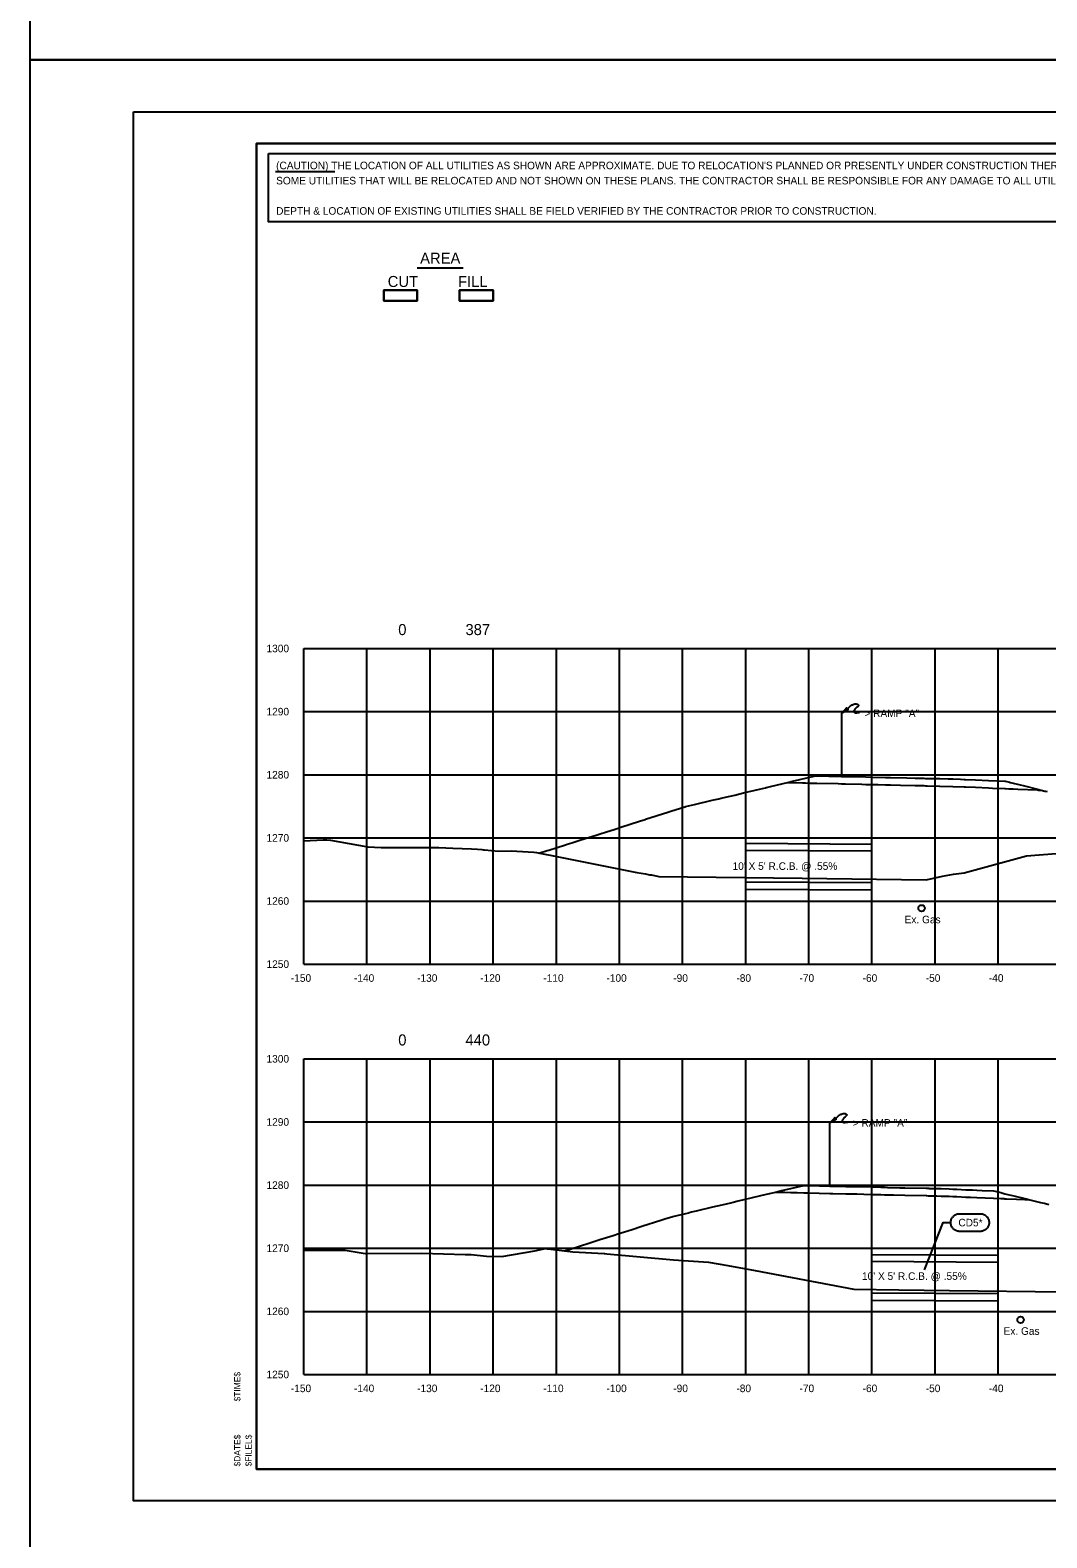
# Model space of a CAD drawing. Extents: x 2148105 to 2149976, y 144169 to 149705.
# Drawn here: x 2148219.9 to 2148381, y 148271 to 148509.9 of the extents above; entities that cross this region are included whole.
import ezdxf

# ---------------------------------------------------------------- set-up
doc = ezdxf.new("R2010")
doc.units = 0
for name, color, linetype in [('Ph1-PR-Ramp SF3 Rev-Curb', 7, 'Continuous'), ('PH1a-2-RampC', 7, 'Continuous'), ('PH1a-PR-Drives', 7, 'Continuous'), ('PH1a-PR-ServRd', 7, 'Continuous'), ('PR-AttenuatorPad', 7, 'Continuous'), ('PR_Align_PC', 7, 'Continuous'), ('PR_Align_Ramp_E', 7, 'Continuous'), ('PR_Align_Ramp_J', 7, 'Continuous'), ('PR_Storm_Conc_Box_PH1B', 7, 'Continuous'), ('PR_Storm_Conc_Pipe', 7, 'Continuous'), ('PR_Storm_Conc_Pipe_PH1B', 7, 'Continuous'), ('PR_Storm_Inlet_CICI_PH1B', 7, 'Continuous'), ('PR_Storm_Junction_Box_PH1A', 7, 'Continuous'), ('PR_Storm_MH', 7, 'Continuous'), ('PR_Storm_MH_PH1B', 7, 'Continuous'), ('PR_Storm_Standard_Median_Drain_PH1B', 7, 'Continuous'), ('PR_Storm_Txt_PH1B', 7, 'Continuous'), ('TopCut', 7, 'Continuous'), ('TOPO_BRIDGE_Pier Cap', 7, 'Continuous')]:
    doc.layers.add(name, color=color, linetype=linetype)

msp = doc.modelspace()

# ---------------------------------------------------------------- linework, layer by layer
at = {"layer": 'Ph1-PR-Ramp SF3 Rev-Curb'}
for points in [[(2148333.32, 148381.05), (2148353.32, 148380.93)], [(2148333.32, 148379.97), (2148353.32, 148379.85)], [(2148333.32, 148374.97), (2148353.32, 148374.85)], [(2148333.32, 148373.8), (2148353.32, 148373.68)], [(2148353.32, 148315.93), (2148373.32, 148315.8)], [(2148353.32, 148314.85), (2148373.32, 148314.72)], [(2148353.32, 148309.85), (2148373.32, 148309.72)], [(2148353.32, 148308.68), (2148373.32, 148308.55)]]:
    msp.add_lwpolyline(points, dxfattribs=at)
at = {"layer": 'PH1a-2-RampC'}
msp.add_lwpolyline([(2148367.22, 148322.37), (2148370.49, 148322.37), (2148370.61, 148322.37), (2148370.73, 148322.35), (2148370.85, 148322.33), (2148370.97, 148322.29), (2148371.08, 148322.24), (2148371.19, 148322.19), (2148371.29, 148322.12), (2148371.39, 148322.05), (2148371.48, 148321.96), (2148371.56, 148321.87), (2148371.64, 148321.78), (2148371.7, 148321.67), (2148371.76, 148321.57), (2148371.8, 148321.45), (2148371.84, 148321.34), (2148371.87, 148321.22), (2148371.88, 148321.1), (2148371.89, 148320.97), (2148371.89, 148320.97), (2148371.88, 148320.85), (2148371.87, 148320.73), (2148371.84, 148320.61), (2148371.8, 148320.5), (2148371.76, 148320.38), (2148371.7, 148320.27), (2148371.64, 148320.17), (2148371.56, 148320.07), (2148371.48, 148319.98), (2148371.39, 148319.9), (2148371.29, 148319.83), (2148371.19, 148319.76), (2148371.08, 148319.71), (2148370.97, 148319.66), (2148370.85, 148319.62), (2148370.73, 148319.6), (2148370.61, 148319.58), (2148370.49, 148319.57), (2148367.22, 148319.57), (2148367.1, 148319.58), (2148366.98, 148319.6), (2148366.86, 148319.62), (2148366.74, 148319.66), (2148366.63, 148319.71), (2148366.52, 148319.76), (2148366.42, 148319.83), (2148366.32, 148319.9), (2148366.23, 148319.98), (2148366.15, 148320.07), (2148366.07, 148320.17), (2148366.01, 148320.27), (2148365.95, 148320.38), (2148365.9, 148320.5), (2148365.87, 148320.61), (2148365.84, 148320.73), (2148365.82, 148320.85), (2148365.82, 148320.97), (2148365.82, 148320.97), (2148365.82, 148321.1), (2148365.84, 148321.22), (2148365.87, 148321.34), (2148365.9, 148321.45), (2148365.95, 148321.57), (2148366.01, 148321.67), (2148366.07, 148321.78), (2148366.15, 148321.87), (2148366.23, 148321.96), (2148366.32, 148322.05), (2148366.42, 148322.12), (2148366.52, 148322.19), (2148366.63, 148322.24), (2148366.74, 148322.29), (2148366.86, 148322.33), (2148366.98, 148322.35), (2148367.1, 148322.37)], close=True, dxfattribs=at)
msp.add_lwpolyline([(2148361.64, 148313.47), (2148364.62, 148320.97), (2148365.82, 148320.97)], dxfattribs=at)
at = {"layer": 'PH1a-PR-ServRd'}
msp.add_lwpolyline([(2148570.82, 148281.91), (2148255.82, 148281.91), (2148255.82, 148491.91), (2148570.82, 148491.91)], close=True, dxfattribs=at)
at = {"layer": 'PR-AttenuatorPad'}
for p, q in [((2148348.53, 148391.65), (2148348.53, 148401.65)), ((2148346.68, 148326.76), (2148346.68, 148336.76))]:
    msp.add_line(p, q, dxfattribs=at)
for points in [[(2148348.53, 148401.65), (2148349.05, 148402.2), (2148349.31, 148402.51), (2148349.39, 148402.34), (2148349.54, 148402.22), (2148348.53, 148401.65)], [(2148349.54, 148402.46), (2148349.9, 148402.75), (2148350.06, 148402.88), (2148350.16, 148402.96), (2148350.26, 148403.01), (2148350.35, 148403.06), (2148350.47, 148403.1), (2148350.6, 148403.13), (2148350.7, 148403.13), (2148350.78, 148403.13), (2148350.86, 148403.13), (2148350.94, 148403.11), (2148350.99, 148403.1), (2148351.04, 148403.08), (2148351.08, 148403.05), (2148351.12, 148403.02), (2148351.16, 148402.98), (2148351.19, 148402.92), (2148351.18, 148402.86), (2148351.17, 148402.82), (2148351.12, 148402.75), (2148350.93, 148402.59), (2148350.75, 148402.43), (2148350.67, 148402.35), (2148350.6, 148402.28), (2148350.54, 148402.18), (2148350.5, 148402.12), (2148350.46, 148402.03), (2148350.46, 148401.96), (2148350.48, 148401.87), (2148350.52, 148401.8), (2148350.57, 148401.77), (2148350.63, 148401.75), (2148350.74, 148401.73), (2148350.87, 148401.74), (2148351.03, 148401.75), (2148351.36, 148401.79)], [(2148346.68, 148336.76), (2148347.19, 148337.31), (2148347.46, 148337.62), (2148347.54, 148337.45), (2148347.68, 148337.34), (2148346.68, 148336.76)], [(2148347.69, 148337.57), (2148348.04, 148337.87), (2148348.2, 148337.99), (2148348.3, 148338.07), (2148348.4, 148338.12), (2148348.5, 148338.17), (2148348.61, 148338.21), (2148348.75, 148338.24), (2148348.84, 148338.25), (2148348.93, 148338.25), (2148349.01, 148338.24), (2148349.08, 148338.23), (2148349.13, 148338.21), (2148349.19, 148338.19), (2148349.23, 148338.17), (2148349.27, 148338.13), (2148349.3, 148338.09), (2148349.33, 148338.03), (2148349.33, 148337.98), (2148349.32, 148337.94), (2148349.26, 148337.87), (2148349.08, 148337.71), (2148348.89, 148337.54), (2148348.81, 148337.47), (2148348.75, 148337.39), (2148348.69, 148337.3), (2148348.65, 148337.24), (2148348.61, 148337.15), (2148348.6, 148337.07), (2148348.63, 148336.99), (2148348.67, 148336.92), (2148348.72, 148336.88), (2148348.77, 148336.86), (2148348.88, 148336.84), (2148349.02, 148336.85), (2148349.17, 148336.87), (2148349.51, 148336.9)]]:
    msp.add_lwpolyline(points, dxfattribs=at)
at = {"layer": 'PR_Align_PC'}
msp.add_line((2148281.28, 148472.21), (2148288.56, 148472.21), dxfattribs=at)
for points in [[(2148275.98, 148468.66), (2148281.29, 148468.66), (2148281.29, 148466.97), (2148275.98, 148466.97)], [(2148275.98, 148468.66), (2148281.29, 148468.66), (2148281.29, 148466.97), (2148275.98, 148466.97)], [(2148287.98, 148468.66), (2148293.29, 148468.66), (2148293.29, 148466.97), (2148287.98, 148466.97)], [(2148287.98, 148468.66), (2148293.29, 148468.66), (2148293.29, 148466.97), (2148287.98, 148466.97)]]:
    msp.add_lwpolyline(points, close=True, dxfattribs=at)
at = {"layer": 'PR_Align_Ramp_E'}
for points in [[(2148219.95, 148745.16), (2148579.95, 148745.16), (2148579.95, 148505.16), (2148219.95, 148505.16)], [(2148219.95, 148505.16), (2148579.95, 148505.16), (2148579.95, 148265.16), (2148219.95, 148265.16)]]:
    msp.add_lwpolyline(points, close=True, dxfattribs=at)
at = {"layer": 'PR_Align_Ramp_J'}
msp.add_lwpolyline([(2148236.32, 148496.91), (2148576.32, 148496.91), (2148576.32, 148276.91), (2148236.32, 148276.91)], close=True, dxfattribs=at)
at = {"layer": 'PR_Storm_Conc_Box_PH1B'}
for p, q in [((2148263.32, 148411.91), (2148563.32, 148411.91)), ((2148263.32, 148361.91), (2148263.32, 148411.91)), ((2148273.32, 148361.91), (2148273.32, 148411.91)), ((2148283.32, 148361.91), (2148283.32, 148411.91)), ((2148293.32, 148361.91), (2148293.32, 148411.91)), ((2148303.32, 148361.91), (2148303.32, 148411.91)), ((2148313.32, 148361.91), (2148313.32, 148411.91)), ((2148323.32, 148361.91), (2148323.32, 148411.91)), ((2148333.32, 148361.91), (2148333.32, 148411.91)), ((2148343.32, 148361.91), (2148343.32, 148411.91)), ((2148353.32, 148361.91), (2148353.32, 148411.91)), ((2148363.32, 148361.91), (2148363.32, 148411.91)), ((2148373.32, 148361.91), (2148373.32, 148411.91)), ((2148263.32, 148401.91), (2148563.32, 148401.91)), ((2148263.32, 148391.91), (2148563.32, 148391.91)), ((2148263.32, 148381.91), (2148563.32, 148381.91)), ((2148263.32, 148371.91), (2148563.32, 148371.91)), ((2148263.32, 148361.91), (2148563.32, 148361.91)), ((2148263.32, 148346.91), (2148563.32, 148346.91)), ((2148263.32, 148296.91), (2148263.32, 148346.91)), ((2148273.32, 148296.91), (2148273.32, 148346.91)), ((2148283.32, 148296.91), (2148283.32, 148346.91)), ((2148293.32, 148296.91), (2148293.32, 148346.91)), ((2148303.32, 148296.91), (2148303.32, 148346.91)), ((2148313.32, 148296.91), (2148313.32, 148346.91)), ((2148323.32, 148296.91), (2148323.32, 148346.91)), ((2148333.32, 148296.91), (2148333.32, 148346.91)), ((2148343.32, 148296.91), (2148343.32, 148346.91)), ((2148353.32, 148296.91), (2148353.32, 148346.91)), ((2148363.32, 148296.91), (2148363.32, 148346.91)), ((2148373.32, 148296.91), (2148373.32, 148346.91)), ((2148263.32, 148336.91), (2148563.32, 148336.91)), ((2148263.32, 148326.91), (2148563.32, 148326.91)), ((2148263.32, 148316.91), (2148563.32, 148316.91)), ((2148263.32, 148306.91), (2148563.32, 148306.91)), ((2148263.32, 148296.91), (2148563.32, 148296.91))]:
    msp.add_line(p, q, dxfattribs=at)
at = {"layer": 'PR_Storm_Conc_Pipe'}
for points in [[(2148300.56, 148379.47), (2148301.87, 148379.89), (2148302.15, 148379.98), (2148304.78, 148380.82), (2148305.05, 148380.9), (2148305.76, 148381.13), (2148307.19, 148381.58), (2148309.64, 148382.36), (2148310.43, 148382.61), (2148311.12, 148382.83), (2148312.62, 148383.31), (2148313.53, 148383.6), (2148316.51, 148384.55), (2148317.41, 148384.83), (2148317.45, 148384.84), (2148317.45, 148384.85), (2148320.99, 148385.97), (2148321.3, 148386.07), (2148321.47, 148386.12), (2148323.7, 148386.83), (2148323.78, 148386.85), (2148323.79, 148386.85), (2148323.8, 148386.86), (2148325.19, 148387.19), (2148328.03, 148387.86), (2148329.07, 148388.11), (2148329.44, 148388.2), (2148330.13, 148388.36), (2148331.58, 148388.7), (2148332.96, 148389.03), (2148335.51, 148389.64), (2148336.46, 148389.86), (2148336.54, 148389.88), (2148336.84, 148389.95), (2148337.44, 148390.09), (2148339.92, 148390.68), (2148340.23, 148390.68), (2148340.73, 148390.67), (2148342.33, 148390.63), (2148342.8, 148390.62), (2148343.54, 148390.6), (2148344.39, 148390.58), (2148344.54, 148390.58), (2148344.61, 148390.57), (2148347.95, 148390.5), (2148348.5, 148390.48), (2148348.53, 148390.48), (2148349.13, 148390.47), (2148351.72, 148390.41), (2148352.38, 148390.39), (2148354.32, 148390.35), (2148355.47, 148390.32), (2148355.84, 148390.31), (2148356.27, 148390.3), (2148357.83, 148390.27), (2148360.15, 148390.21), (2148361.54, 148390.18), (2148361.8, 148390.17), (2148362.09, 148390.17), (2148364.04, 148390.12), (2148364.06, 148390.12), (2148364.08, 148390.12), (2148366.13, 148390.07), (2148367.92, 148390), (2148368.07, 148389.99), (2148368.12, 148389.99), (2148368.13, 148389.99), (2148368.14, 148389.99), (2148369.74, 148389.92), (2148371.81, 148389.83), (2148372.44, 148389.8), (2148374.4, 148389.72), (2148374.47, 148389.72), (2148375.01, 148389.69), (2148375.23, 148389.68), (2148375.47, 148389.67), (2148375.69, 148389.66), (2148376.46, 148389.63), (2148379.58, 148389.5), (2148379.72, 148389.49), (2148380.16, 148389.47), (2148380.73, 148389.33), (2148380.81, 148389.31), (2148381.09, 148389.24)], [(2148304.6, 148316.49), (2148305.29, 148316.71), (2148305.33, 148316.72), (2148306.15, 148316.98), (2148306.49, 148317.09), (2148309.09, 148317.92), (2148310.21, 148318.27), (2148312.35, 148318.95), (2148312.62, 148319.03), (2148312.9, 148319.12), (2148315.35, 148319.9), (2148316.7, 148320.33), (2148318.2, 148320.81), (2148318.55, 148320.92), (2148320.36, 148321.49), (2148320.5, 148321.54), (2148321.8, 148321.95), (2148323.83, 148322.43), (2148324.31, 148322.54), (2148324.38, 148322.56), (2148324.76, 148322.65), (2148325.53, 148322.83), (2148328.11, 148323.44), (2148329.59, 148323.8), (2148330.96, 148324.12), (2148331.35, 148324.21), (2148331.92, 148324.35), (2148333.08, 148324.62), (2148335.72, 148325.25), (2148337.08, 148325.57), (2148337.16, 148325.59), (2148338.06, 148325.8), (2148339.52, 148325.77), (2148340.47, 148325.74), (2148341.47, 148325.72), (2148342.53, 148325.69), (2148342.95, 148325.68), (2148343.33, 148325.68), (2148343.34, 148325.68), (2148343.37, 148325.67), (2148344.94, 148325.64), (2148346.68, 148325.6), (2148347.04, 148325.59), (2148347.13, 148325.59), (2148349.18, 148325.54), (2148349.57, 148325.53), (2148349.85, 148325.52), (2148350.94, 148325.5), (2148353.16, 148325.44), (2148354.74, 148325.41), (2148355.31, 148325.39), (2148355.77, 148325.38), (2148356.75, 148325.36), (2148358.55, 148325.32), (2148361.91, 148325.24), (2148361.98, 148325.24), (2148361.98, 148325.24), (2148362.22, 148325.23), (2148362.33, 148325.23), (2148362.35, 148325.23), (2148363.61, 148325.2), (2148364.3, 148325.18), (2148365.57, 148325.13), (2148366.15, 148325.1), (2148366.75, 148325.08), (2148368.18, 148325.02), (2148368.96, 148324.98), (2148369.96, 148324.94), (2148372.59, 148324.83), (2148373.76, 148324.78), (2148374.27, 148324.76), (2148374.38, 148324.75), (2148374.55, 148324.74), (2148374.65, 148324.74), (2148376.22, 148324.67), (2148377.57, 148324.61), (2148378.35, 148324.58), (2148380.01, 148324.17), (2148380.59, 148324.03), (2148380.81, 148323.98), (2148381.37, 148323.84)]]:
    msp.add_lwpolyline(points, dxfattribs=at)
at = {"layer": 'PR_Storm_Conc_Pipe_PH1B'}
msp.add_lwpolyline([(2148255.82, 148281.91), (2148570.82, 148281.91), (2148570.82, 148491.91), (2148255.82, 148491.91)], close=True, dxfattribs=at)
msp.add_lwpolyline([(2148255.82, 148281.91), (2148570.82, 148281.91), (2148570.82, 148491.91), (2148255.82, 148491.91)], close=True, dxfattribs=at)
at = {"layer": 'PR_Storm_Inlet_CICI_PH1B'}
for points in [[(2148263.32, 148381.46), (2148266.35, 148381.58), (2148266.7, 148381.59), (2148266.93, 148381.59), (2148267.55, 148381.57), (2148273.43, 148380.49), (2148275.56, 148380.41), (2148284.72, 148380.36), (2148286.93, 148380.28), (2148289.9, 148380.17), (2148290.81, 148380.11), (2148291.49, 148380.06), (2148291.79, 148380.03), (2148291.96, 148380.01), (2148294.13, 148379.78), (2148296.14, 148379.85), (2148299.75, 148379.64), (2148300.19, 148379.59), (2148303.91, 148378.86), (2148316.05, 148376.44), (2148317.45, 148376.19), (2148318.09, 148376.08), (2148318.4, 148376.03), (2148319.57, 148375.81), (2148342.28, 148375.52), (2148361.91, 148375.27), (2148364.48, 148375.82), (2148366.23, 148376.17), (2148367.93, 148376.38), (2148377.8, 148379.05), (2148382.51, 148379.43)], [(2148263.32, 148316.6), (2148269.88, 148316.61), (2148273.03, 148316.06), (2148282, 148316.1), (2148288.9, 148315.93), (2148289.85, 148315.89), (2148292.28, 148315.63), (2148294.71, 148315.59), (2148299.91, 148316.52), (2148301.58, 148316.89), (2148301.87, 148316.81), (2148302.46, 148316.76), (2148305.95, 148316.32), (2148310.9, 148316.09), (2148311.02, 148316.07), (2148311.33, 148316.04), (2148321.89, 148315.08), (2148327.43, 148314.7), (2148330.51, 148314.17), (2148334.83, 148313.4), (2148350.44, 148310.4), (2148357.57, 148310.31), (2148365.61, 148310.2), (2148383.75, 148310.02)]]:
    msp.add_lwpolyline(points, dxfattribs=at)
at = {"layer": 'PR_Storm_Junction_Box_PH1A'}
for centre in [(2148361.2, 148370.76), (2148376.89, 148305.57)]:
    msp.add_circle(centre, 0.516, dxfattribs=at)
at = {"layer": 'PR_Storm_MH'}
msp.add_line((2148258.8, 148487.46), (2148268.21, 148487.46), dxfattribs=at)
msp.add_lwpolyline([(2148257.69, 148490.34), (2148420.12, 148490.34), (2148420.12, 148479.47), (2148257.69, 148479.47)], close=True, dxfattribs=at)
at = {"layer": 'PR_Storm_Standard_Median_Drain_PH1B'}
for p, q in [((2148263.32, 148361.91), (2148263.32, 148411.91)), ((2148263.32, 148361.91), (2148563.32, 148361.91)), ((2148263.32, 148296.91), (2148263.32, 148346.91)), ((2148263.32, 148296.91), (2148563.32, 148296.91))]:
    msp.add_line(p, q, dxfattribs=at)
at = {"layer": 'PR_Storm_Txt_PH1B'}
for points in [[(2148339.92, 148390.69), (2148340.73, 148390.88), (2148341.89, 148391.15), (2148342.8, 148391.37), (2148343.26, 148391.48), (2148344.39, 148391.75), (2148344.61, 148391.74), (2148346.51, 148391.7), (2148348.5, 148391.65), (2148348.53, 148391.65), (2148349.11, 148391.64), (2148349.13, 148391.64), (2148349.29, 148391.63), (2148352.38, 148391.56), (2148353.34, 148391.54), (2148355.47, 148391.49), (2148355.89, 148391.48), (2148356.27, 148391.47), (2148358.85, 148391.41), (2148360.15, 148391.38), (2148361.54, 148391.35), (2148361.8, 148391.34), (2148364.04, 148391.29), (2148364.04, 148391.29), (2148364.06, 148391.29), (2148365.4, 148391.26), (2148366.13, 148391.24), (2148367.35, 148391.19), (2148367.92, 148391.16), (2148367.97, 148391.16), (2148368.12, 148391.15), (2148368.14, 148391.15), (2148369.74, 148391.08), (2148371.81, 148391), (2148374.4, 148390.89), (2148374.47, 148390.87), (2148375.13, 148390.71), (2148375.23, 148390.68), (2148375.3, 148390.67), (2148375.69, 148390.57), (2148377.49, 148390.13), (2148379.58, 148389.61), (2148380.16, 148389.47)], [(2148338.06, 148325.8), (2148339.02, 148326.03), (2148339.53, 148326.15), (2148342.53, 148326.86), (2148343.33, 148326.84), (2148343.36, 148326.84), (2148343.37, 148326.84), (2148346.68, 148326.76), (2148347.04, 148326.75), (2148347.13, 148326.75), (2148349.18, 148326.7), (2148349.57, 148326.7), (2148349.85, 148326.69), (2148350.94, 148326.66), (2148353.16, 148326.61), (2148354.74, 148326.57), (2148355.32, 148326.56), (2148355.78, 148326.55), (2148357.75, 148326.5), (2148358.55, 148326.48), (2148361.91, 148326.41), (2148361.98, 148326.4), (2148361.98, 148326.4), (2148362.22, 148326.4), (2148362.33, 148326.4), (2148362.35, 148326.39), (2148363.61, 148326.37), (2148364.3, 148326.35), (2148365.57, 148326.29), (2148366.15, 148326.27), (2148366.76, 148326.24), (2148368.18, 148326.18), (2148369.24, 148326.14), (2148369.96, 148326.11), (2148370.79, 148326.07), (2148372.59, 148326), (2148373.3, 148325.82), (2148373.76, 148325.71), (2148373.9, 148325.67), (2148374.38, 148325.55), (2148375.8, 148325.21), (2148377.57, 148324.77), (2148377.84, 148324.71), (2148378.35, 148324.58)]]:
    msp.add_lwpolyline(points, dxfattribs=at)
at = {"layer": 'TopCut'}
msp.add_lwpolyline([(2148287.98, 148466.97), (2148293.29, 148466.97), (2148293.29, 148468.66), (2148287.98, 148468.66), (2148287.98, 148466.97)], dxfattribs=at)
at = {"layer": 'TOPO_BRIDGE_Pier Cap'}
msp.add_lwpolyline([(2148275.98, 148466.97), (2148281.29, 148466.97), (2148281.29, 148468.66), (2148275.98, 148468.66), (2148275.98, 148466.97)], dxfattribs=at)

# ---------------------------------------------------------------- texts
at = {"layer": 'PH1a-2-RampC'}
for s, p in [("10' X 5' R.C.B. @ .55%", (2148331.24, 148376.84)), ('CD5*', (2148367.02, 148320.37)), ("10' X 5' R.C.B. @ .55%", (2148351.75, 148311.89))]:
    msp.add_text(s, height=1.2, dxfattribs=at).set_placement(p)
at = {"layer": 'PH1a-PR-Drives'}
for s, p in [('$TIME$', (2148253.27, 148292.63)), ('$DATE$', (2148253.27, 148282.33)), ('$FILEL$', (2148255.05, 148282.33))]:
    msp.add_text(s, height=1, rotation=90, dxfattribs=at).set_placement(p)
at = {"layer": 'PR-AttenuatorPad'}
for p in [(2148352.13, 148401.04), (2148350.28, 148336.16)]:
    msp.add_text('> RAMP "A"', height=1.2, rotation=360, dxfattribs=at).set_placement(p)
at = {"layer": 'PR_Align_PC'}
for s, p in [('AREA', (2148281.74, 148472.86)), ('CUT', (2148276.6, 148469.17)), ('FILL', (2148287.74, 148469.17)), ('0', (2148278.27, 148414.03)), ('387', (2148288.92, 148414.03)), ('0', (2148278.27, 148349.03)), ('440', (2148288.92, 148349.03))]:
    msp.add_text(s, height=1.75, dxfattribs=at).set_placement(p)
at = {"layer": 'PR_Storm_Junction_Box_PH1A'}
for p in [(2148358.5, 148368.38), (2148374.18, 148303.19)]:
    msp.add_text('Ex. Gas', height=1.2, rotation=360, dxfattribs=at).set_placement(p)
at = {"layer": 'PR_Storm_MH'}
for s, p in [("(CAUTION) THE LOCATION OF ALL UTILITIES AS SHOWN ARE APPROXIMATE. DUE TO RELOCATION'S PLANNED OR PRESENTLY UNDER CONSTRUCTION THERE ARE ", (2148258.92, 148487.82)), ('SOME UTILITIES THAT WILL BE RELOCATED AND NOT SHOWN ON THESE PLANS. THE CONTRACTOR SHALL BE RESPONSIBLE FOR ANY DAMAGE TO ALL UTILITIES.', (2148258.92, 148485.42)), ('DEPTH & LOCATION OF EXISTING UTILITIES SHALL BE FIELD VERIFIED BY THE CONTRACTOR PRIOR TO CONSTRUCTION.', (2148258.92, 148480.62))]:
    msp.add_text(s, height=1.2, dxfattribs=at).set_placement(p)
at = {"layer": 'PR_Storm_MH_PH1B'}
for s, p in [('1300', (2148257.4, 148411.31)), ('1290', (2148257.4, 148401.31)), ('1280', (2148257.4, 148391.31)), ('1270', (2148257.4, 148381.31)), ('1260', (2148257.4, 148371.31)), ('1250', (2148257.4, 148361.31)), ('-150', (2148261.26, 148359.11)), ('-140', (2148271.26, 148359.11)), ('-130', (2148281.26, 148359.11)), ('-120', (2148291.26, 148359.11)), ('-110', (2148301.26, 148359.11)), ('-100', (2148311.26, 148359.11)), ('-90', (2148321.85, 148359.11)), ('-80', (2148331.85, 148359.11)), ('-70', (2148341.85, 148359.11)), ('-60', (2148351.85, 148359.11)), ('-50', (2148361.85, 148359.11)), ('-40', (2148371.85, 148359.11)), ('1300', (2148257.4, 148346.31)), ('1290', (2148257.4, 148336.31)), ('1280', (2148257.4, 148326.31)), ('1270', (2148257.4, 148316.31)), ('1260', (2148257.4, 148306.31)), ('1250', (2148257.4, 148296.31)), ('-150', (2148261.26, 148294.11)), ('-140', (2148271.26, 148294.11)), ('-130', (2148281.26, 148294.11)), ('-120', (2148291.26, 148294.11)), ('-110', (2148301.26, 148294.11)), ('-100', (2148311.26, 148294.11)), ('-90', (2148321.85, 148294.11)), ('-80', (2148331.85, 148294.11)), ('-70', (2148341.85, 148294.11)), ('-60', (2148351.85, 148294.11)), ('-50', (2148361.85, 148294.11)), ('-40', (2148371.85, 148294.11))]:
    msp.add_text(s, height=1.2, dxfattribs=at).set_placement(p)

doc.saveas('drawing.dxf')
